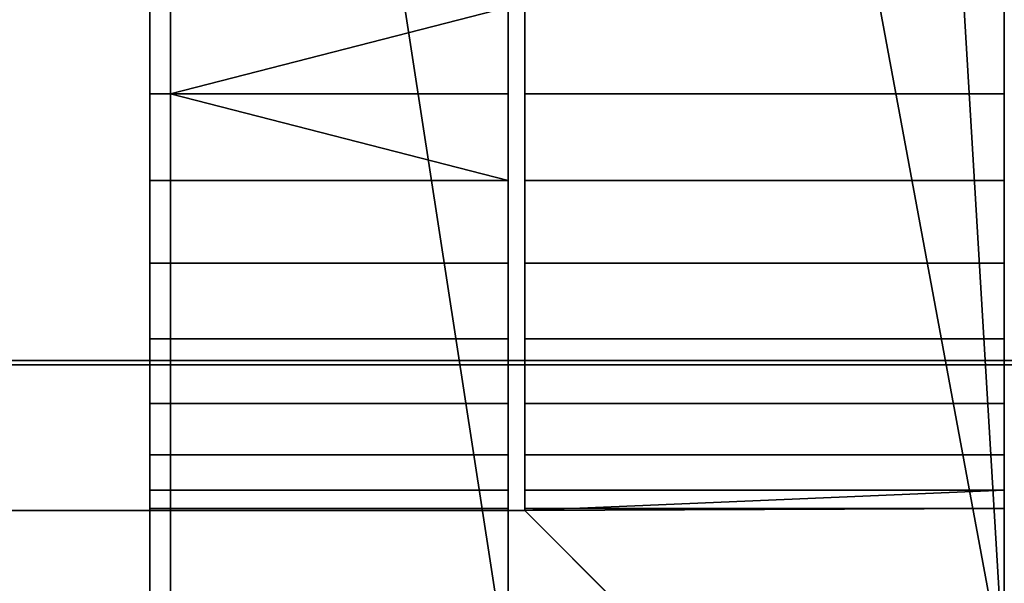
# Model space of a CAD drawing. Header units: millimetres. Extents: x -490 to 6690, y -115 to 132.
# Tile 582 of 656: x 3411 to 3423, y -9 to -2. Entities that reach past the tile are written whole.
import ezdxf

# ---------------------------------------------------------------- set-up
doc = ezdxf.new("R2010")
doc.units = ezdxf.units.MM
doc.layers.add('151', color=7, linetype='Continuous', true_color=0xffffff)

# ---------------------------------------------------------------- blocks, each defined once
blk = doc.blocks.new('UG_SURFACE_003')
at = {"layer": '151', "color": 252, "linetype": 'Continuous', "lineweight": 35}
for points in [[(3590, -6.2, 2202), (3590, 113.2, 2202), (2410, 113.2, 2202), (2410, -6.2, 2202)], [(2560, -6.2, 2052), (2560, 113.2, 2052), (3440, 113.2, 2052), (3440, -6.2, 2052)], [(3590, -6.2, 2202), (2410, -6.2, 2202), (2560, -6.2, 2052), (3440, -6.2, 2052)]]:
    blk.add_3dface(points, dxfattribs=at)
blk = doc.blocks.new('UG_SURFACE_186')
at = {"layer": '151', "color": 14, "linetype": 'Continuous', "lineweight": 35}
for points in [[(3493.25, -6.25, 2100.25), (3488.25, -6.25, 2095.25), (2511.75, -6.25, 2095.25), (2506.75, -6.25, 2100.25)], [(3493.25, -22, 2100.25), (3493.25, -6.25, 2100.25), (2506.75, -6.25, 2100.25), (2506.75, -22, 2100.25)], [(2511.75, -6.25, 2095.25), (3488.25, -6.25, 2095.25), (3488.25, -25, 2095.25), (2511.75, -25, 2095.25)]]:
    blk.add_3dface(points, dxfattribs=at)
blk = doc.blocks.new('UG_SURFACE_187')
at = {"layer": '151', "color": 14, "linetype": 'Continuous', "lineweight": 35}
for points in [[(3417.3, -10, 2024.3), (3417.3, 19, 2024.3), (2582.7, 19, 2024.3), (2582.7, -10, 2024.3)], [(3413.25, 16.25, 2020.25), (3416, 19, 2023), (3417.3, 19, 2024.3), (3417.3, -10, 2024.3)], [(3413.25, 16.25, 2020.25), (3413.25, -22, 2020.25), (2586.75, -22, 2020.25), (2586.75, 16.25, 2020.25)], [(3417.3, -10, 2024.3), (3413.25, -22, 2020.25), (3413.25, 16.25, 2020.25)]]:
    blk.add_3dface(points, dxfattribs=at)
blk = doc.blocks.new('UG_SURFACE_188')
at = {"layer": '151', "color": 7, "linetype": 'Continuous', "lineweight": 35}
for points in [[(2586.75, 16, 2020.25), (2586.75, -22, 2020.25), (3413.25, -22, 2020.25), (3413.25, 16, 2020.25)], [(3413, 16, 2020), (3413, -22, 2020), (2587, -22, 2020), (2587, 16, 2020)], [(3413, -22, 2020), (3413, 16, 2020), (3413.25, 16, 2020.25), (3413.25, -22, 2020.25)], [(3493.5, -22, 2100.5), (3493.5, -6.25, 2100.5), (2506.5, -6.25, 2100.5), (2506.5, -22, 2100.5)], [(3493.25, -6.25, 2100.25), (2506.75, -6.25, 2100.25), (2506.5, -6.25, 2100.5), (3493.5, -6.25, 2100.5)], [(2506.75, -22, 2100.25), (2506.75, -6.25, 2100.25), (3493.25, -6.25, 2100.25), (3493.25, -22, 2100.25)]]:
    blk.add_3dface(points, dxfattribs=at)
blk = doc.blocks.new('UG_SURFACE_189')
at = {"layer": '151', "color": 14, "linetype": 'Continuous', "lineweight": 35}
for points in [[(3413.25, 16.25, -8), (3416, 19, -8), (3417.3, 19, -8), (3417.3, -10, -8)], [(3417.3, -10, 2024.3), (3417.3, 19, 2024.3), (3416, 19, 2023), (3413.25, 16.25, 2020.25)], [(3417.3, -7.33, 282.5), (3417.3, 19, 2024.3), (3417.3, 1.973, 1222.523)], [(3417.3, 19, 2024.3), (3417.3, -7.33, 282.5), (3417.3, -5.939, 284.045)], [(3417.3, -5.939, 284.045), (3417.3, -4.04, 284.891), (3417.3, 19, 2024.3)], [(3417.3, -4.04, 284.891), (3417.3, -1.96, 284.891), (3417.3, 19, 2024.3)], [(3417.3, -4.04, 1764.891), (3417.3, -1.96, 1764.891), (3417.3, 19, 2024.3), (3417.3, -10, 2024.3)], [(3417.3, -0.966, 275.432), (3417.3, -3, 275), (3417.3, -10, -8), (3417.3, 19, -8)], [(3413.25, -22, 2020.25), (3413.25, 16.25, 2020.25), (3413.25, 1.973, 1760.523), (3413.25, 1.33, 1762.5)], [(3413.25, -3, 275), (3413.25, -0.966, 275.432), (3413.25, 16.25, -8), (3413.25, -22, -8)], [(3417.3, -10, -8), (3413.25, -22, -8), (3413.25, 16.25, -8)], [(3413.25, 16.25, 2020.25), (3413.25, -22, 2020.25), (3417.3, -10, 2024.3)], [(3413.25, 1.973, 1222.523), (3413.25, -3, 1755), (3413.25, -0.966, 1755.432)], [(3413.25, 1.973, 1222.523), (3413.25, -6.716, 1756.654), (3413.25, -5.034, 1755.432)], [(3413.25, -5.034, 1755.432), (3413.25, -3, 1755), (3413.25, 1.973, 1222.523)], [(3413.25, 1.973, 1222.523), (3413.25, 1.33, 1224.5), (3413.25, -7.973, 1760.523), (3413.25, -7.755, 1758.455)], [(3413.25, -7.755, 1758.455), (3413.25, -6.716, 1756.654), (3413.25, 1.973, 1222.523)], [(3417.3, 1.973, 1222.523), (3417.3, 1.755, 1220.455), (3417.3, -7.33, 282.5)], [(3417.3, 1.755, 1220.455), (3417.3, 0.716, 1218.654), (3417.3, -7.33, 282.5)], [(3413.25, -22, 2020.25), (3413.25, 1.33, 1762.5), (3413.25, -0.061, 1764.045)], [(3413.25, 1.33, 282.5), (3413.25, -5.034, 1217.432), (3413.25, -3, 1217)], [(3413.25, 1.33, 282.5), (3413.25, -6.716, 1218.654), (3413.25, -5.034, 1217.432)], [(3413.25, -3, 1217), (3413.25, -0.966, 1217.432), (3413.25, 1.33, 282.5)], [(3413.25, -7.973, 1760.523), (3413.25, 1.33, 1224.5), (3413.25, -0.061, 1226.045)], [(3413.25, -7.973, 1222.523), (3413.25, -7.755, 1220.455), (3413.25, 1.33, 282.5), (3413.25, -0.061, 284.045)], [(3413.25, -7.755, 1220.455), (3413.25, -6.716, 1218.654), (3413.25, 1.33, 282.5)], [(3417.3, -7.973, 280.523), (3417.3, -7.33, 282.5), (3417.3, 0.716, 1218.654), (3417.3, -0.966, 1217.432)], [(3417.3, -4.04, 1226.891), (3417.3, -1.96, 1226.891), (3417.3, 0.716, 1756.654), (3417.3, -0.966, 1755.432)], [(3413.25, -0.061, 1764.045), (3413.25, -1.96, 1764.891), (3413.25, -22, 2020.25)], [(3413.25, -0.061, 1226.045), (3413.25, -1.96, 1226.891), (3413.25, -7.973, 1760.523)], [(3413.25, -7.973, 1222.523), (3413.25, -0.061, 284.045), (3413.25, -1.96, 284.891)], [(3417.3, -0.966, 1217.432), (3413.25, -0.966, 1217.432), (3413.25, -3, 1217), (3417.3, -3, 1217)], [(3417.3, -0.966, 275.432), (3413.25, -0.966, 275.432), (3413.25, -3, 275), (3417.3, -3, 275)], [(3417.3, -0.966, 1755.432), (3413.25, -0.966, 1755.432), (3413.25, -3, 1755), (3417.3, -3, 1755)], [(3417.3, -0.966, 1217.432), (3417.3, -3, 1217), (3417.3, -7.973, 280.523)], [(3417.3, -0.966, 1755.432), (3417.3, -3, 1755), (3417.3, -4.04, 1226.891)], [(3417.3, -1.96, 1226.891), (3417.3, -4.04, 1226.891), (3413.25, -3, 1227)], [(3413.25, -3, 1227), (3413.25, -1.96, 1226.891), (3417.3, -1.96, 1226.891)], [(3413.25, -1.96, 1764.891), (3413.25, -3, 1765), (3413.25, -22, 2020.25)], [(3413.25, -1.96, 1226.891), (3413.25, -3, 1227), (3413.25, -7.973, 1760.523)], [(3413.25, -1.96, 284.891), (3413.25, -3, 285), (3413.25, -7.973, 1222.523)], [(3417.3, -1.96, 284.891), (3417.3, -4.04, 284.891), (3413.25, -3, 285)], [(3413.25, -3, 285), (3413.25, -1.96, 284.891), (3417.3, -1.96, 284.891)], [(3417.3, -1.96, 1764.891), (3417.3, -4.04, 1764.891), (3413.25, -3, 1765)], [(3413.25, -3, 1765), (3413.25, -1.96, 1764.891), (3417.3, -1.96, 1764.891)], [(3417.3, -4.04, 1226.891), (3413.25, -4.04, 1226.891), (3413.25, -3, 1227)], [(3417.3, -3, 1217), (3413.25, -3, 1217), (3413.25, -5.034, 1217.432), (3417.3, -5.034, 1217.432)], [(3413.25, -22, 2020.25), (3413.25, -3, 285), (3413.25, -4.04, 284.891)], [(3413.25, -7.973, 1760.523), (3413.25, -3, 1227), (3413.25, -4.04, 1226.891)], [(3413.25, -7.973, 1222.523), (3413.25, -3, 285), (3413.25, -22, 2020.25)], [(3413.25, -22, 2020.25), (3413.25, -3, 1765), (3413.25, -4.04, 1764.891)], [(3413.25, -22, -8), (3413.25, -5.034, 275.432), (3413.25, -3, 275)], [(3417.3, -4.04, 284.891), (3413.25, -4.04, 284.891), (3413.25, -3, 285)], [(3417.3, -3, 275), (3413.25, -3, 275), (3413.25, -5.034, 275.432), (3417.3, -5.034, 275.432)], [(3417.3, -4.04, 1764.891), (3413.25, -4.04, 1764.891), (3413.25, -3, 1765)], [(3417.3, -3, 1755), (3413.25, -3, 1755), (3413.25, -5.034, 1755.432), (3417.3, -5.034, 1755.432)], [(3417.3, -7.973, 280.523), (3417.3, -3, 1217), (3417.3, -5.034, 1217.432), (3417.3, -10, -8)], [(3417.3, -3, 1755), (3417.3, -7.33, 1224.5), (3417.3, -5.939, 1226.045)], [(3417.3, -7.973, 1222.523), (3417.3, -3, 1755), (3417.3, -5.034, 1755.432)], [(3417.3, -10, -8), (3417.3, -3, 275), (3417.3, -5.034, 275.432)], [(3417.3, -3, 1755), (3417.3, -7.973, 1222.523), (3417.3, -7.33, 1224.5)], [(3417.3, -5.939, 1226.045), (3417.3, -4.04, 1226.891), (3417.3, -3, 1755)], [(3417.3, -5.939, 1226.045), (3413.25, -5.939, 1226.045), (3413.25, -4.04, 1226.891), (3417.3, -4.04, 1226.891)], [(3413.25, -4.04, 284.891), (3413.25, -5.939, 284.045), (3413.25, -22, 2020.25)], [(3413.25, -4.04, 1226.891), (3413.25, -5.939, 1226.045), (3413.25, -7.973, 1760.523)], [(3413.25, -4.04, 1764.891), (3413.25, -5.939, 1764.045), (3413.25, -22, 2020.25)], [(3417.3, -5.939, 284.045), (3413.25, -5.939, 284.045), (3413.25, -4.04, 284.891), (3417.3, -4.04, 284.891)], [(3417.3, -5.939, 1764.045), (3413.25, -5.939, 1764.045), (3413.25, -4.04, 1764.891), (3417.3, -4.04, 1764.891)], [(3417.3, -5.939, 1764.045), (3417.3, -4.04, 1764.891), (3417.3, -10, 2024.3)], [(3417.3, -5.034, 1217.432), (3413.25, -5.034, 1217.432), (3413.25, -6.716, 1218.654), (3417.3, -6.716, 1218.654)], [(3413.25, -6.716, 276.654), (3413.25, -5.034, 275.432), (3413.25, -22, -8)], [(3417.3, -5.034, 275.432), (3413.25, -5.034, 275.432), (3413.25, -6.716, 276.654), (3417.3, -6.716, 276.654)], [(3417.3, -5.034, 1755.432), (3413.25, -5.034, 1755.432), (3413.25, -6.716, 1756.654), (3417.3, -6.716, 1756.654)], [(3417.3, -10, -8), (3417.3, -5.034, 275.432), (3417.3, -6.716, 276.654)], [(3417.3, -5.034, 1755.432), (3417.3, -6.716, 1756.654), (3417.3, -7.973, 1222.523)], [(3417.3, -5.034, 1217.432), (3417.3, -6.716, 1218.654), (3417.3, -10, -8)], [(3417.3, -7.33, 1224.5), (3413.25, -7.33, 1224.5), (3413.25, -5.939, 1226.045), (3417.3, -5.939, 1226.045)], [(3413.25, -7.973, 1760.523), (3413.25, -5.939, 1226.045), (3413.25, -22, 2020.25)], [(3413.25, -5.939, 1226.045), (3413.25, -7.33, 1224.5), (3413.25, -22, 2020.25)], [(3413.25, -5.939, 1764.045), (3413.25, -7.33, 1762.5), (3413.25, -22, 2020.25)], [(3413.25, -5.939, 284.045), (3413.25, -7.33, 282.5), (3413.25, -22, 2020.25)], [(3417.3, -7.33, 282.5), (3413.25, -7.33, 282.5), (3413.25, -5.939, 284.045), (3417.3, -5.939, 284.045)], [(3417.3, -7.33, 1762.5), (3413.25, -7.33, 1762.5), (3413.25, -5.939, 1764.045), (3417.3, -5.939, 1764.045)], [(3417.3, -7.33, 1762.5), (3417.3, -5.939, 1764.045), (3417.3, -10, 2024.3)], [(3417.3, -6.716, 1218.654), (3413.25, -6.716, 1218.654), (3413.25, -7.755, 1220.455), (3417.3, -7.755, 1220.455)], [(3413.25, -22, -8), (3413.25, -7.755, 278.455), (3413.25, -6.716, 276.654)], [(3417.3, -6.716, 276.654), (3413.25, -6.716, 276.654), (3413.25, -7.755, 278.455), (3417.3, -7.755, 278.455)], [(3417.3, -6.716, 1756.654), (3413.25, -6.716, 1756.654), (3413.25, -7.755, 1758.455), (3417.3, -7.755, 1758.455)], [(3417.3, -7.973, 1222.523), (3417.3, -6.716, 1756.654), (3417.3, -7.755, 1758.455)], [(3417.3, -10, -8), (3417.3, -6.716, 1218.654), (3417.3, -7.755, 1220.455)], [(3417.3, -6.716, 276.654), (3417.3, -7.755, 278.455), (3417.3, -10, -8)], [(3417.3, -7.973, 1222.523), (3413.25, -7.973, 1222.523), (3413.25, -7.33, 1224.5), (3417.3, -7.33, 1224.5)], [(3413.25, -22, 2020.25), (3413.25, -7.33, 1224.5), (3413.25, -7.973, 1222.523)], [(3413.25, -22, 2020.25), (3413.25, -7.33, 1762.5), (3413.25, -7.973, 1760.523)], [(3413.25, -22, 2020.25), (3413.25, -7.33, 282.5), (3413.25, -7.973, 280.523)], [(3417.3, -7.973, 280.523), (3413.25, -7.973, 280.523), (3413.25, -7.33, 282.5), (3417.3, -7.33, 282.5)], [(3417.3, -7.973, 1760.523), (3413.25, -7.973, 1760.523), (3413.25, -7.33, 1762.5), (3417.3, -7.33, 1762.5)], [(3417.3, -10, 2024.3), (3417.3, -7.973, 1760.523), (3417.3, -7.33, 1762.5)], [(3417.3, -7.755, 1220.455), (3413.25, -7.755, 1220.455), (3413.25, -7.973, 1222.523), (3417.3, -7.973, 1222.523)], [(3413.25, -7.973, 280.523), (3413.25, -7.755, 278.455), (3413.25, -22, -8)], [(3417.3, -7.755, 278.455), (3413.25, -7.755, 278.455), (3413.25, -7.973, 280.523), (3417.3, -7.973, 280.523)], [(3417.3, -7.755, 1758.455), (3413.25, -7.755, 1758.455), (3413.25, -7.973, 1760.523), (3417.3, -7.973, 1760.523)], [(3417.3, -7.755, 1758.455), (3417.3, -10, -8), (3417.3, -7.973, 1222.523)], [(3417.3, -10, -8), (3417.3, -7.755, 1758.455), (3417.3, -7.973, 1760.523)], [(3417.3, -10, -8), (3417.3, -7.755, 1220.455), (3417.3, -7.973, 1222.523)], [(3417.3, -10, -8), (3417.3, -7.755, 278.455), (3417.3, -7.973, 280.523)], [(3413.25, -7.973, 280.523), (3413.25, -22, -8), (3413.25, -22, 2020.25)], [(3417.3, -7.973, 1760.523), (3417.3, -10, 2024.3), (3417.3, -10, -8)]]:
    blk.add_3dface(points, dxfattribs=at)
blk = doc.blocks.new('UG_SURFACE_191')
at = {"layer": '151', "color": 7, "linetype": 'Continuous', "lineweight": 35}
for points in [[(3413.25, -22, 2020.25), (3413.25, 16, 2020.25), (3413, 16, 2020), (3413, -22, 2020)], [(3413, 16, -8), (3413.25, 16, -8), (3413.25, -22, -8), (3413, -22, -8)], [(3413, -22, 2020), (3413, 16, 2020), (3413, 1.973, 1760.523), (3413, 1.33, 1762.5)], [(3413, -3, 275), (3413, -0.966, 275.432), (3413, 16, -8), (3413, -22, -8)], [(3413.25, 16, 2020.25), (3413.25, -4.04, 284.891), (3413.25, -3, 285)], [(3413.25, 16, 2020.25), (3413.25, -4.04, 1764.891), (3413.25, -3, 1765)], [(3413.25, 16, 2020.25), (3413.25, -5.939, 284.045), (3413.25, -4.04, 284.891)], [(3413.25, -3, 285), (3413.25, -1.96, 284.891), (3413.25, 16, 2020.25)], [(3413.25, -3, 1765), (3413.25, -1.96, 1764.891), (3413.25, 16, 2020.25)], [(3413.25, 16, 2020.25), (3413.25, -7.33, 1762.5), (3413.25, -5.939, 1764.045)], [(3413.25, 1.973, 1222.523), (3413.25, -7.33, 282.5), (3413.25, -5.939, 284.045), (3413.25, 16, 2020.25)], [(3413.25, -5.939, 1764.045), (3413.25, -4.04, 1764.891), (3413.25, 16, 2020.25)], [(3413.25, 16, 2020.25), (3413.25, -22, 2020.25), (3413.25, -7.973, 1760.523), (3413.25, -7.33, 1762.5)], [(3413.25, -0.966, 275.432), (3413.25, -3, 275), (3413.25, -22, -8), (3413.25, 16, -8)], [(3413, 1.973, 1222.523), (3413, -3, 1755), (3413, -0.966, 1755.432)], [(3413, 1.973, 1222.523), (3413, -6.716, 1756.654), (3413, -5.034, 1755.432)], [(3413, -5.034, 1755.432), (3413, -3, 1755), (3413, 1.973, 1222.523)], [(3413, 1.973, 1222.523), (3413, 1.33, 1224.5), (3413, -7.973, 1760.523), (3413, -7.755, 1758.455)], [(3413, -7.755, 1758.455), (3413, -6.716, 1756.654), (3413, 1.973, 1222.523)], [(3413.25, -7.973, 280.523), (3413.25, -7.33, 282.5), (3413.25, 1.973, 1222.523), (3413.25, 1.755, 1220.455)], [(3413.25, 1.755, 1220.455), (3413.25, 0.716, 1218.654), (3413.25, -7.973, 280.523)], [(3413, -22, 2020), (3413, 1.33, 1762.5), (3413, -0.061, 1764.045)], [(3413, 1.33, 282.5), (3413, -5.034, 1217.432), (3413, -3, 1217)], [(3413, 1.33, 282.5), (3413, -6.716, 1218.654), (3413, -5.034, 1217.432)], [(3413, -3, 1217), (3413, -0.966, 1217.432), (3413, 1.33, 282.5)], [(3413, -7.973, 1760.523), (3413, 1.33, 1224.5), (3413, -0.061, 1226.045)], [(3413, -7.973, 1222.523), (3413, -7.755, 1220.455), (3413, 1.33, 282.5), (3413, -0.061, 284.045)], [(3413, -7.755, 1220.455), (3413, -6.716, 1218.654), (3413, 1.33, 282.5)], [(3413.25, 0.716, 1756.654), (3413.25, -4.04, 1226.891), (3413.25, -3, 1227)], [(3413.25, -3, 1227), (3413.25, -1.96, 1226.891), (3413.25, 0.716, 1756.654)], [(3413.25, 0.716, 1756.654), (3413.25, -7.33, 1224.5), (3413.25, -5.939, 1226.045)], [(3413.25, -5.939, 1226.045), (3413.25, -4.04, 1226.891), (3413.25, 0.716, 1756.654)], [(3413.25, 0.716, 1756.654), (3413.25, -0.966, 1755.432), (3413.25, -7.973, 1222.523), (3413.25, -7.33, 1224.5)], [(3413.25, -7.973, 280.523), (3413.25, 0.716, 1218.654), (3413.25, -0.966, 1217.432)], [(3413, -0.061, 1764.045), (3413, -1.96, 1764.891), (3413, -22, 2020)], [(3413, -0.061, 1226.045), (3413, -1.96, 1226.891), (3413, -7.973, 1760.523)], [(3413, -7.973, 1222.523), (3413, -0.061, 284.045), (3413, -1.96, 284.891)], [(3413.25, -0.966, 1217.432), (3413, -0.966, 1217.432), (3413, -3, 1217), (3413.25, -3, 1217)], [(3413.25, -0.966, 275.432), (3413, -0.966, 275.432), (3413, -3, 275), (3413.25, -3, 275)], [(3413.25, -0.966, 1755.432), (3413, -0.966, 1755.432), (3413, -3, 1755), (3413.25, -3, 1755)], [(3413.25, -0.966, 1755.432), (3413.25, -3, 1755), (3413.25, -7.973, 1222.523)], [(3413.25, -0.966, 1217.432), (3413.25, -3, 1217), (3413.25, -7.973, 280.523)], [(3413, -1.96, 1764.891), (3413, -3, 1765), (3413, -22, 2020)], [(3413, -1.96, 1226.891), (3413, -3, 1227), (3413, -7.973, 1760.523)], [(3413, -1.96, 284.891), (3413, -3, 285), (3413, -7.973, 1222.523)], [(3413, -3, 1227), (3413, -1.96, 1226.891), (3413.25, -1.96, 1226.891), (3413.25, -3, 1227)], [(3413, -3, 285), (3413, -1.96, 284.891), (3413.25, -1.96, 284.891), (3413.25, -3, 285)], [(3413, -3, 1765), (3413, -1.96, 1764.891), (3413.25, -1.96, 1764.891), (3413.25, -3, 1765)], [(3413, -22, 2020), (3413, -3, 285), (3413, -4.04, 284.891)], [(3413, -7.973, 1760.523), (3413, -3, 1227), (3413, -4.04, 1226.891)], [(3413, -7.973, 1222.523), (3413, -3, 285), (3413, -22, 2020)], [(3413, -22, 2020), (3413, -3, 1765), (3413, -4.04, 1764.891)], [(3413, -22, -8), (3413, -5.034, 275.432), (3413, -3, 275)], [(3413.25, -3, 1227), (3413.25, -4.04, 1226.891), (3413, -4.04, 1226.891), (3413, -3, 1227)], [(3413.25, -3, 1217), (3413, -3, 1217), (3413, -5.034, 1217.432), (3413.25, -5.034, 1217.432)], [(3413.25, -3, 285), (3413.25, -4.04, 284.891), (3413, -4.04, 284.891), (3413, -3, 285)], [(3413.25, -3, 275), (3413, -3, 275), (3413, -5.034, 275.432), (3413.25, -5.034, 275.432)], [(3413.25, -3, 1765), (3413.25, -4.04, 1764.891), (3413, -4.04, 1764.891), (3413, -3, 1765)], [(3413.25, -3, 1755), (3413, -3, 1755), (3413, -5.034, 1755.432), (3413.25, -5.034, 1755.432)], [(3413.25, -7.973, 280.523), (3413.25, -3, 1217), (3413.25, -22, -8)], [(3413.25, -3, 1217), (3413.25, -5.034, 1217.432), (3413.25, -22, -8)], [(3413.25, -7.973, 1222.523), (3413.25, -3, 1755), (3413.25, -5.034, 1755.432)], [(3413.25, -22, -8), (3413.25, -3, 275), (3413.25, -5.034, 275.432)], [(3413, -4.04, 284.891), (3413, -5.939, 284.045), (3413, -22, 2020)], [(3413, -4.04, 1226.891), (3413, -5.939, 1226.045), (3413, -7.973, 1760.523)], [(3413, -4.04, 1764.891), (3413, -5.939, 1764.045), (3413, -22, 2020)], [(3413.25, -5.939, 1226.045), (3413, -5.939, 1226.045), (3413, -4.04, 1226.891), (3413.25, -4.04, 1226.891)], [(3413.25, -5.939, 284.045), (3413, -5.939, 284.045), (3413, -4.04, 284.891), (3413.25, -4.04, 284.891)], [(3413.25, -5.939, 1764.045), (3413, -5.939, 1764.045), (3413, -4.04, 1764.891), (3413.25, -4.04, 1764.891)], [(3413, -6.716, 276.654), (3413, -5.034, 275.432), (3413, -22, -8)], [(3413.25, -5.034, 1217.432), (3413, -5.034, 1217.432), (3413, -6.716, 1218.654), (3413.25, -6.716, 1218.654)], [(3413.25, -5.034, 275.432), (3413, -5.034, 275.432), (3413, -6.716, 276.654), (3413.25, -6.716, 276.654)], [(3413.25, -5.034, 1755.432), (3413, -5.034, 1755.432), (3413, -6.716, 1756.654), (3413.25, -6.716, 1756.654)], [(3413.25, -22, -8), (3413.25, -5.034, 275.432), (3413.25, -6.716, 276.654)], [(3413.25, -5.034, 1755.432), (3413.25, -6.716, 1756.654), (3413.25, -7.973, 1222.523)], [(3413.25, -5.034, 1217.432), (3413.25, -6.716, 1218.654), (3413.25, -22, -8)], [(3413, -7.973, 1760.523), (3413, -5.939, 1226.045), (3413, -22, 2020)], [(3413, -5.939, 1226.045), (3413, -7.33, 1224.5), (3413, -22, 2020)], [(3413, -5.939, 1764.045), (3413, -7.33, 1762.5), (3413, -22, 2020)], [(3413, -5.939, 284.045), (3413, -7.33, 282.5), (3413, -22, 2020)], [(3413.25, -7.33, 1224.5), (3413, -7.33, 1224.5), (3413, -5.939, 1226.045), (3413.25, -5.939, 1226.045)], [(3413.25, -7.33, 282.5), (3413, -7.33, 282.5), (3413, -5.939, 284.045), (3413.25, -5.939, 284.045)], [(3413.25, -7.33, 1762.5), (3413, -7.33, 1762.5), (3413, -5.939, 1764.045), (3413.25, -5.939, 1764.045)], [(3413, -22, -8), (3413, -7.755, 278.455), (3413, -6.716, 276.654)], [(3413.25, -6.716, 1218.654), (3413, -6.716, 1218.654), (3413, -7.755, 1220.455), (3413.25, -7.755, 1220.455)], [(3413.25, -6.716, 276.654), (3413, -6.716, 276.654), (3413, -7.755, 278.455), (3413.25, -7.755, 278.455)], [(3413.25, -6.716, 1756.654), (3413, -6.716, 1756.654), (3413, -7.755, 1758.455), (3413.25, -7.755, 1758.455)], [(3413.25, -7.973, 1222.523), (3413.25, -6.716, 1756.654), (3413.25, -7.755, 1758.455)], [(3413.25, -22, -8), (3413.25, -6.716, 1218.654), (3413.25, -7.755, 1220.455)], [(3413.25, -6.716, 276.654), (3413.25, -7.755, 278.455), (3413.25, -22, -8)], [(3413, -22, 2020), (3413, -7.33, 1224.5), (3413, -7.973, 1222.523)], [(3413, -22, 2020), (3413, -7.33, 1762.5), (3413, -7.973, 1760.523)], [(3413, -22, 2020), (3413, -7.33, 282.5), (3413, -7.973, 280.523)], [(3413.25, -7.973, 1222.523), (3413, -7.973, 1222.523), (3413, -7.33, 1224.5), (3413.25, -7.33, 1224.5)], [(3413.25, -7.973, 280.523), (3413, -7.973, 280.523), (3413, -7.33, 282.5), (3413.25, -7.33, 282.5)], [(3413.25, -7.973, 1760.523), (3413, -7.973, 1760.523), (3413, -7.33, 1762.5), (3413.25, -7.33, 1762.5)], [(3413, -7.973, 280.523), (3413, -7.755, 278.455), (3413, -22, -8)], [(3413.25, -7.755, 1220.455), (3413, -7.755, 1220.455), (3413, -7.973, 1222.523), (3413.25, -7.973, 1222.523)], [(3413.25, -7.755, 278.455), (3413, -7.755, 278.455), (3413, -7.973, 280.523), (3413.25, -7.973, 280.523)], [(3413.25, -7.755, 1758.455), (3413, -7.755, 1758.455), (3413, -7.973, 1760.523), (3413.25, -7.973, 1760.523)], [(3413.25, -7.973, 1222.523), (3413.25, -7.755, 1758.455), (3413.25, -7.973, 1760.523)], [(3413.25, -22, -8), (3413.25, -7.755, 1220.455), (3413.25, -7.973, 1222.523)], [(3413.25, -22, -8), (3413.25, -7.755, 278.455), (3413.25, -7.973, 280.523)], [(3413, -7.973, 280.523), (3413, -22, -8), (3413, -22, 2020)], [(3413.25, -7.973, 1760.523), (3413.25, -22, 2020.25), (3413.25, -7.973, 1222.523)], [(3413.25, -7.973, 1222.523), (3413.25, -22, 2020.25), (3413.25, -22, -8)]]:
    blk.add_3dface(points, dxfattribs=at)
blk = doc.blocks.new('UG_SURFACE_214')
at = {"layer": '151', "color": 254, "linetype": 'Continuous', "lineweight": 35}
for points in [[(3423.25, 111.75, 2030.25), (2576.75, 111.75, 2030.25), (2576.75, -10, 2030.25), (3423.25, -10, 2030.25)], [(3417.5, 86, 2024.5), (3417.5, 111.75, 2024.5), (3423.25, 111.75, 2030.25), (3423.25, -10, 2030.25)], [(3417.5, 21, 2024.5), (3417.5, 86, 2024.5), (3423.25, -10, 2030.25)], [(3417.5, 21, 2024.5), (3417.5, -8, 2024.5), (2582.5, -8, 2024.5), (2582.5, 21, 2024.5)], [(3423.25, -10, 2030.25), (3419.5, -10, 2026.5), (3417.5, -8, 2024.5), (3417.5, 21, 2024.5)], [(3417.5, -8, 2024.5), (3419.5, -10, 2026.5), (2580.5, -10, 2026.5), (2582.5, -8, 2024.5)]]:
    blk.add_3dface(points, dxfattribs=at)
blk = doc.blocks.new('UG_SURFACE_220')
at = {"layer": '151', "color": 254, "linetype": 'Continuous', "lineweight": 35}
for points in [[(3423.25, -10, 2030.25), (3423.25, 111.75, 2030.25), (3417.5, 21, 2024.5)], [(3417.5, 86, -8), (3417.5, 111.75, -8), (3423.25, 111.75, -8), (3423.25, -10, -8)], [(3423.25, 111.75, 2030.25), (3423.25, -7.33, 282.5), (3423.25, -5.939, 284.045)], [(3423.25, 1.973, 1222.523), (3423.25, 1.755, 1220.455), (3423.25, -7.33, 282.5), (3423.25, 111.75, 2030.25)], [(3423.25, -5.939, 284.045), (3423.25, -4.04, 284.891), (3423.25, 111.75, 2030.25)], [(3423.25, -4.04, 284.891), (3423.25, -1.96, 284.891), (3423.25, 111.75, 2030.25)], [(3423.25, 111.75, 2030.25), (3423.25, -10, 2030.25), (3423.25, -4.04, 1764.891), (3423.25, -1.96, 1764.891)], [(3423.25, -0.966, 275.432), (3423.25, -3, 275), (3423.25, -10, -8), (3423.25, 111.75, -8)], [(3417.5, 21, -8), (3417.5, 86, -8), (3423.25, -10, -8)], [(3417.5, -8, 2024.5), (3417.5, 21, 2024.5), (3417.5, -1.96, 1764.891), (3417.5, -4.04, 1764.891)], [(3417.5, -3, 275), (3417.5, -0.966, 275.432), (3417.5, 21, -8), (3417.5, -8, -8)], [(3417.5, 21, 2024.5), (3417.5, -8, 2024.5), (3419.5, -10, 2026.5), (3423.25, -10, 2030.25)], [(3423.25, -10, -8), (3419.5, -10, -8), (3417.5, -8, -8), (3417.5, 21, -8)], [(3423.25, 1.755, 1220.455), (3423.25, 0.716, 1218.654), (3423.25, -7.33, 282.5)], [(3417.5, 1.33, 282.5), (3417.5, -5.034, 1217.432), (3417.5, -3, 1217)], [(3417.5, 1.33, 282.5), (3417.5, -6.716, 1218.654), (3417.5, -5.034, 1217.432)], [(3417.5, -3, 1217), (3417.5, -0.966, 1217.432), (3417.5, 1.33, 282.5)], [(3417.5, 1.33, 282.5), (3417.5, -0.061, 284.045), (3417.5, -8, 1222), (3417.5, -7.755, 1220.455)], [(3417.5, -7.755, 1220.455), (3417.5, -6.716, 1218.654), (3417.5, 1.33, 282.5)], [(3423.25, 0.716, 1218.654), (3423.25, -0.966, 1217.432), (3423.25, -7.33, 282.5)], [(3417.5, -0.061, 284.045), (3417.5, -1.96, 284.891), (3417.5, -8, 1222)], [(3423.25, -0.966, 1217.432), (3417.5, -0.966, 1217.432), (3417.5, -3, 1217), (3423.25, -3, 1217)], [(3417.5, -1.96, 1226.891), (3417.5, -3, 1755), (3417.5, -0.966, 1755.432)], [(3423.25, -0.966, 275.432), (3417.5, -0.966, 275.432), (3417.5, -3, 275), (3423.25, -3, 275)], [(3423.25, -0.966, 1755.432), (3417.5, -0.966, 1755.432), (3417.5, -3, 1755), (3423.25, -3, 1755)], [(3423.25, -0.966, 1217.432), (3423.25, -3, 1217), (3423.25, -7.973, 280.523), (3423.25, -7.33, 282.5)], [(3423.25, -0.966, 1755.432), (3423.25, -3, 1755), (3423.25, -4.04, 1226.891), (3423.25, -1.96, 1226.891)], [(3423.25, -4.04, 1226.891), (3417.5, -4.04, 1226.891), (3417.5, -1.96, 1226.891), (3423.25, -1.96, 1226.891)], [(3417.5, -1.96, 1226.891), (3417.5, -6.716, 1756.654), (3417.5, -5.034, 1755.432)], [(3417.5, -5.034, 1755.432), (3417.5, -3, 1755), (3417.5, -1.96, 1226.891)], [(3417.5, -8, 1222), (3417.5, -1.96, 284.891), (3417.5, -4.04, 284.891)], [(3417.5, -1.96, 1226.891), (3417.5, -4.04, 1226.891), (3417.5, -8, 1760), (3417.5, -7.755, 1758.455)], [(3417.5, -7.755, 1758.455), (3417.5, -6.716, 1756.654), (3417.5, -1.96, 1226.891)], [(3423.25, -4.04, 284.891), (3417.5, -4.04, 284.891), (3417.5, -1.96, 284.891), (3423.25, -1.96, 284.891)], [(3423.25, -4.04, 1764.891), (3417.5, -4.04, 1764.891), (3417.5, -1.96, 1764.891), (3423.25, -1.96, 1764.891)], [(3423.25, -3, 1217), (3417.5, -3, 1217), (3417.5, -5.034, 1217.432), (3423.25, -5.034, 1217.432)], [(3417.5, -8, -8), (3417.5, -5.034, 275.432), (3417.5, -3, 275)], [(3423.25, -3, 275), (3417.5, -3, 275), (3417.5, -5.034, 275.432), (3423.25, -5.034, 275.432)], [(3423.25, -3, 1755), (3417.5, -3, 1755), (3417.5, -5.034, 1755.432), (3423.25, -5.034, 1755.432)], [(3423.25, -3, 1755), (3423.25, -7.33, 1224.5), (3423.25, -5.939, 1226.045)], [(3423.25, -7.973, 280.523), (3423.25, -3, 1217), (3423.25, -5.034, 1217.432), (3423.25, -10, -8)], [(3423.25, -3, 1755), (3423.25, -7.973, 1222.523), (3423.25, -7.33, 1224.5)], [(3423.25, -5.939, 1226.045), (3423.25, -4.04, 1226.891), (3423.25, -3, 1755)], [(3423.25, -7.973, 1222.523), (3423.25, -3, 1755), (3423.25, -5.034, 1755.432)], [(3423.25, -10, -8), (3423.25, -3, 275), (3423.25, -5.034, 275.432)], [(3423.25, -5.939, 1226.045), (3417.5, -5.939, 1226.045), (3417.5, -4.04, 1226.891), (3423.25, -4.04, 1226.891)], [(3417.5, -8, 1222), (3417.5, -4.04, 284.891), (3417.5, -5.939, 284.045)], [(3417.5, -8, 2024.5), (3417.5, -4.04, 1764.891), (3417.5, -5.939, 1764.045)], [(3417.5, -8, 1760), (3417.5, -4.04, 1226.891), (3417.5, -5.939, 1226.045)], [(3423.25, -5.939, 284.045), (3417.5, -5.939, 284.045), (3417.5, -4.04, 284.891), (3423.25, -4.04, 284.891)], [(3423.25, -5.939, 1764.045), (3417.5, -5.939, 1764.045), (3417.5, -4.04, 1764.891), (3423.25, -4.04, 1764.891)], [(3423.25, -5.939, 1764.045), (3423.25, -4.04, 1764.891), (3423.25, -10, 2030.25)], [(3423.25, -5.034, 1217.432), (3417.5, -5.034, 1217.432), (3417.5, -6.716, 1218.654), (3423.25, -6.716, 1218.654)], [(3417.5, -6.716, 276.654), (3417.5, -5.034, 275.432), (3417.5, -8, -8)], [(3423.25, -5.034, 275.432), (3417.5, -5.034, 275.432), (3417.5, -6.716, 276.654), (3423.25, -6.716, 276.654)], [(3423.25, -5.034, 1755.432), (3417.5, -5.034, 1755.432), (3417.5, -6.716, 1756.654), (3423.25, -6.716, 1756.654)], [(3423.25, -10, -8), (3423.25, -5.034, 1217.432), (3423.25, -6.716, 1218.654)], [(3423.25, -10, -8), (3423.25, -5.034, 275.432), (3423.25, -6.716, 276.654)], [(3423.25, -5.034, 1755.432), (3423.25, -6.716, 1756.654), (3423.25, -7.973, 1222.523)], [(3423.25, -7.33, 1224.5), (3417.5, -7.33, 1224.5), (3417.5, -5.939, 1226.045), (3423.25, -5.939, 1226.045)], [(3417.5, -5.939, 284.045), (3417.5, -7.33, 282.5), (3417.5, -8, 1222)], [(3417.5, -5.939, 1764.045), (3417.5, -7.33, 1762.5), (3417.5, -8, 2024.5)], [(3417.5, -5.939, 1226.045), (3417.5, -7.33, 1224.5), (3417.5, -8, 1760)], [(3423.25, -7.33, 282.5), (3417.5, -7.33, 282.5), (3417.5, -5.939, 284.045), (3423.25, -5.939, 284.045)], [(3423.25, -7.33, 1762.5), (3417.5, -7.33, 1762.5), (3417.5, -5.939, 1764.045), (3423.25, -5.939, 1764.045)], [(3423.25, -7.33, 1762.5), (3423.25, -5.939, 1764.045), (3423.25, -10, 2030.25)], [(3423.25, -6.716, 1218.654), (3417.5, -6.716, 1218.654), (3417.5, -7.755, 1220.455), (3423.25, -7.755, 1220.455)], [(3417.5, -7.755, 278.455), (3417.5, -6.716, 276.654), (3417.5, -8, -8)], [(3423.25, -6.716, 276.654), (3417.5, -6.716, 276.654), (3417.5, -7.755, 278.455), (3423.25, -7.755, 278.455)], [(3423.25, -6.716, 1756.654), (3417.5, -6.716, 1756.654), (3417.5, -7.755, 1758.455), (3423.25, -7.755, 1758.455)], [(3423.25, -7.973, 1222.523), (3423.25, -6.716, 1756.654), (3423.25, -7.755, 1758.455)], [(3423.25, -10, -8), (3423.25, -6.716, 1218.654), (3423.25, -7.755, 1220.455)], [(3423.25, -6.716, 276.654), (3423.25, -7.755, 278.455), (3423.25, -10, -8)], [(3423.25, -7.973, 1222.523), (3417.5, -7.973, 1222.523), (3417.5, -7.33, 1224.5), (3423.25, -7.33, 1224.5)], [(3417.5, -8, 2024.5), (3417.5, -7.33, 1762.5), (3417.5, -7.973, 1760.523)], [(3417.5, -8, 1760), (3417.5, -7.33, 1224.5), (3417.5, -7.973, 1222.523)], [(3417.5, -8, 1222), (3417.5, -7.33, 282.5), (3417.5, -7.973, 280.523)], [(3423.25, -7.973, 280.523), (3417.5, -7.973, 280.523), (3417.5, -7.33, 282.5), (3423.25, -7.33, 282.5)], [(3423.25, -7.973, 1760.523), (3417.5, -7.973, 1760.523), (3417.5, -7.33, 1762.5), (3423.25, -7.33, 1762.5)], [(3423.25, -10, 2030.25), (3423.25, -7.973, 1760.523), (3423.25, -7.33, 1762.5)], [(3423.25, -7.755, 1220.455), (3417.5, -7.755, 1220.455), (3417.5, -8, 1222)], [(3417.5, -8, 1222), (3423.25, -7.973, 1222.523), (3423.25, -7.755, 1220.455)], [(3417.5, -8, -8), (3417.5, -8, 280), (3417.5, -7.755, 278.455)], [(3423.25, -7.755, 278.455), (3417.5, -7.755, 278.455), (3417.5, -8, 280)], [(3417.5, -8, 280), (3423.25, -7.973, 280.523), (3423.25, -7.755, 278.455)], [(3423.25, -7.755, 1758.455), (3417.5, -7.755, 1758.455), (3417.5, -8, 1760)], [(3417.5, -8, 1760), (3423.25, -7.973, 1760.523), (3423.25, -7.755, 1758.455)], [(3423.25, -7.755, 1758.455), (3423.25, -10, -8), (3423.25, -7.973, 1222.523)], [(3423.25, -10, -8), (3423.25, -7.755, 1758.455), (3423.25, -7.973, 1760.523)], [(3423.25, -10, -8), (3423.25, -7.755, 1220.455), (3423.25, -7.973, 1222.523)], [(3423.25, -10, -8), (3423.25, -7.755, 278.455), (3423.25, -7.973, 280.523)], [(3417.5, -8, 1222), (3417.5, -7.973, 1222.523), (3423.25, -7.973, 1222.523)], [(3417.5, -7.973, 1222.523), (3417.5, -8, 1222), (3417.5, -8, 1760)], [(3417.5, -7.973, 280.523), (3417.5, -8, 280), (3417.5, -8, 1222)], [(3417.5, -7.973, 1760.523), (3417.5, -8, 1760), (3417.5, -8, 2024.5)], [(3417.5, -8, 280), (3417.5, -7.973, 280.523), (3423.25, -7.973, 280.523)], [(3417.5, -8, 1760), (3417.5, -7.973, 1760.523), (3423.25, -7.973, 1760.523)], [(3419.5, -10, -8), (3419.5, -10, 2026.5), (3417.5, -8, 1222), (3417.5, -8, 280)], [(3419.5, -10, 2026.5), (3417.5, -8, 1760), (3417.5, -8, 1222)], [(3419.5, -10, 2026.5), (3417.5, -8, 2024.5), (3417.5, -8, 1760)], [(3417.5, -8, 280), (3417.5, -8, -8), (3419.5, -10, -8)], [(3423.25, -7.973, 1760.523), (3423.25, -10, 2030.25), (3423.25, -10, -8)]]:
    blk.add_3dface(points, dxfattribs=at)

msp = doc.modelspace()

# ---------------------------------------------------------------- linework, layer by layer
at = {"layer": '151', "color": 253, "linetype": 'Continuous', "lineweight": -3}
for p, q in [((3417.5, 21, 2024.5), (3417.5, -8, 2024.5)), ((3417.5, 21, -8), (3417.5, -8, -8)), ((3417.5, -8, 2024.5), (3417.5, 21, 2024.5)), ((3417.3, -10, -8), (3417.3, 19, -8)), ((3417.3, -10, 2024.3), (3417.3, 19, 2024.3)), ((3417.3, -10, 2024.3), (3417.3, 19, 2024.3)), ((3413.25, 16.25, -8), (3413.25, -22, -8)), ((3413.25, 16.25, 2020.25), (3413.25, -22, 2020.25)), ((3413.25, 16.25, 2020.25), (3413.25, -22, 2020.25)), ((3413, 16, 2020), (3413, -22, 2020)), ((3413, 16, 2020), (3413, -22, 2020)), ((3413, 16, -8), (3413, -22, -8)), ((3413.25, 16, 2020.25), (3413.25, -22, 2020.25)), ((3413.25, 16, 2020.25), (3413.25, -22, 2020.25)), ((3413.25, 16, -8), (3413.25, -22, -8)), ((2410, -6.2, 2202), (3590, -6.2, 2202)), ((3493.5, -6.25, 2100.5), (2506.5, -6.25, 2100.5)), ((3493.25, -6.25, 2100.25), (2506.75, -6.25, 2100.25)), ((3493.25, -6.25, 2100.25), (2506.75, -6.25, 2100.25)), ((3488.25, -6.25, 2095.25), (2511.75, -6.25, 2095.25)), ((3440, -6.2, 2052), (2560, -6.2, 2052)), ((3417.5, -8, 2024.5), (2582.5, -8, 2024.5)), ((3417.5, -8, 1222), (3417.5, -8, 1760)), ((3417.5, -8, -8), (3419.5, -10, -8)), ((3419.5, -10, 2026.5), (3417.5, -8, 2024.5)), ((3417.5, -8, 1760), (3417.5, -8, 2024.5)), ((3417.5, -8, -8), (3417.5, -8, 280)), ((3417.5, -8, 280), (3417.5, -8, 1222)), ((3417.5, -8, 2024.5), (3419.5, -10, 2026.5))]:
    msp.add_line(p, q, dxfattribs=at)
at = {"layer": '151', "color": 253, "linetype": 'Continuous', "lineweight": -3, "extrusion": (-1, -1.17553e-16, 0)}
for centre in [(3, 1222, -3413), (3, 1760, -3413), (3, 280, -3413), (3, 1760, -3413.25), (3, 280, -3413.25), (3, 280, -3413.25), (3, 1760, -3413.25), (3, 1222, -3413.25), (3, 1222, -3413.25), (3, 280, -3417.5), (3, 1222, -3417.5), (3, 1760, -3417.5)]:
    msp.add_circle(centre, 5, dxfattribs=at)
at = {"layer": '151', "color": 253, "linetype": 'Continuous', "lineweight": -3, "extrusion": (1, 0, 0)}
for centre in [(-3, 280, 3417.3), (-3, 1760, 3417.3), (-3, 1222, 3417.3)]:
    msp.add_circle(centre, 5, dxfattribs=at)

# ---------------------------------------------------------------- block references
at = {"layer": '151', "color": 253, "linetype": 'Continuous', "lineweight": -3}
for name in ['UG_SURFACE_003', 'UG_SURFACE_214', 'UG_SURFACE_220', 'UG_SURFACE_187', 'UG_SURFACE_189', 'UG_SURFACE_188', 'UG_SURFACE_191', 'UG_SURFACE_186']:
    msp.add_blockref(name, (0, 0), dxfattribs=at)

doc.saveas('drawing.dxf')
